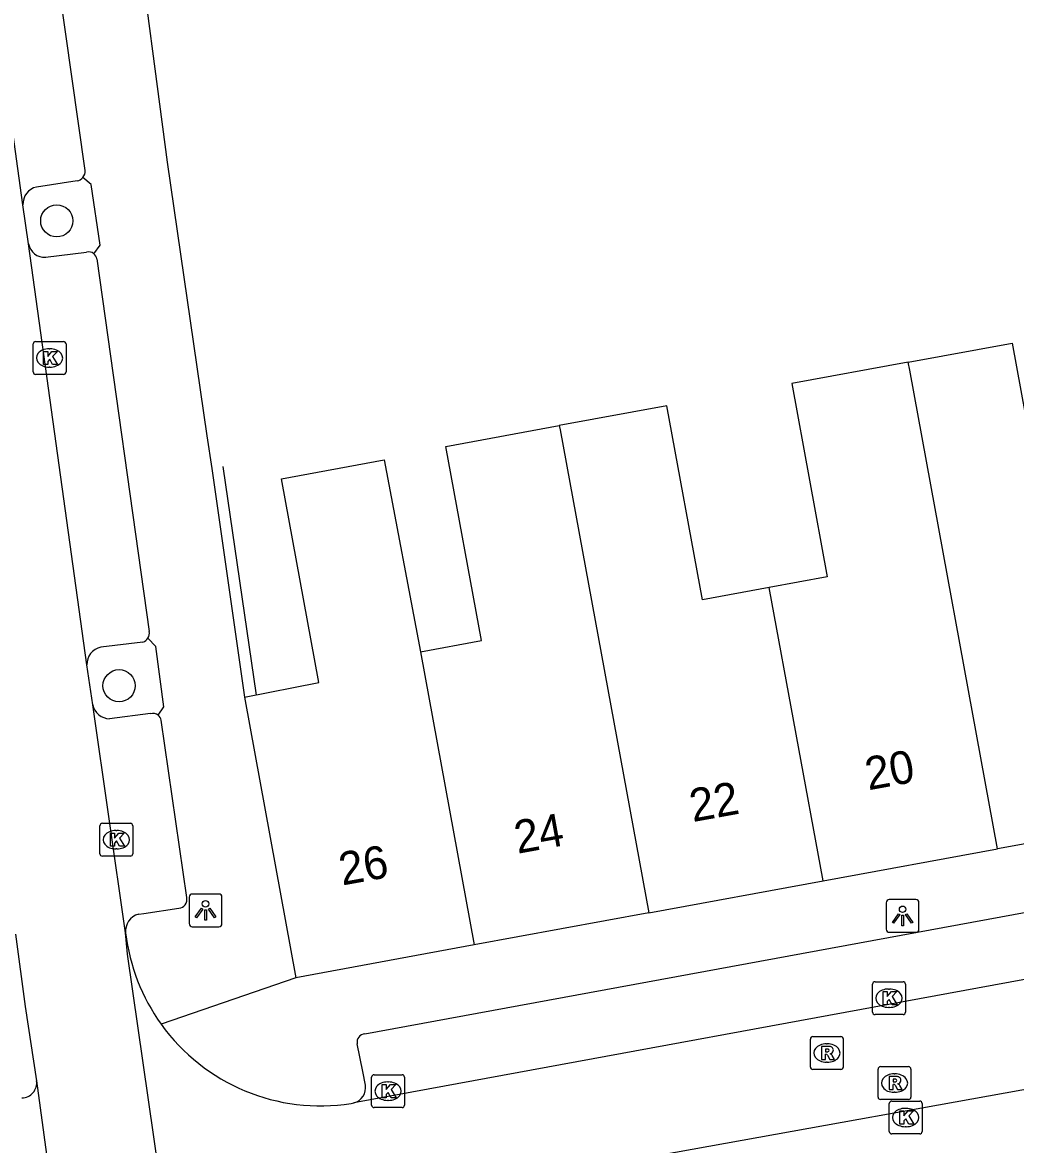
# Model space of a CAD drawing. Extents: x 159718 to 160783, y 383290 to 384030.
# Drawn here: x 160233.32 to 160263.54, y 383665.41 to 383699.56 of the extents above; entities that cross this region are included whole.
import ezdxf

# ---------------------------------------------------------------- set-up
doc = ezdxf.new("R2010")
doc.units = 0
for name, color, linetype in [('IMGEO_Boom', 7, 'Continuous'), ('IMGEO_Kolk', 7, 'Continuous'), ('IMGEO_Lichtpunt', 7, 'Continuous'), ('IMGEO_Muur', 7, 'Continuous'), ('IMGEO_Pand', 7, 'Continuous'), ('IMGEO_Pand_nummerreeks', 7, 'Continuous'), ('IMGEO_Parkeervlak_open', 7, 'Continuous'), ('IMGEO_Rijbaan_lokaal_open', 7, 'Continuous'), ('IMGEO_Rioolput', 7, 'Continuous'), ('IMGEO_Voetpad_open', 7, 'Continuous')]:
    doc.layers.add(name, color=color, linetype=linetype)

msp = doc.modelspace()

# ---------------------------------------------------------------- linework, layer by layer
at = {"layer": 'IMGEO_Boom'}
for centre in [(160234.36, 383693.519), (160236.256, 383679.374)]:
    msp.add_circle(centre, 0.489, dxfattribs=at)
at = {"layer": 'IMGEO_Kolk'}
for p, q in [((160233.641, 383688.921), (160233.641, 383689.773)), ((160233.716, 383689.847), (160234.568, 383689.847)), ((160234.129, 383689.627), (160234.154, 383689.627)), ((160234.642, 383689.773), (160234.642, 383688.921)), ((160234.568, 383688.847), (160233.716, 383688.847)), ((160234.152, 383689.067), (160234.127, 383689.067)), ((160235.749, 383675.187), (160236.601, 383675.187)), ((160235.674, 383674.261), (160235.674, 383675.113)), ((160236.162, 383674.967), (160236.187, 383674.967)), ((160236.675, 383675.113), (160236.675, 383674.261)), ((160236.601, 383674.187), (160235.749, 383674.187)), ((160236.185, 383674.407), (160236.16, 383674.407)), ((160259.19, 383669.439), (160259.19, 383670.291)), ((160259.265, 383670.365), (160260.117, 383670.365)), ((160259.678, 383670.145), (160259.703, 383670.145)), ((160260.191, 383670.291), (160260.191, 383669.439)), ((160259.701, 383669.585), (160259.676, 383669.585)), ((160260.117, 383669.365), (160259.265, 383669.365)), ((160243.944, 383666.61), (160243.944, 383667.462)), ((160244.019, 383667.536), (160244.871, 383667.536)), ((160244.945, 383667.462), (160244.945, 383666.61)), ((160244.432, 383667.316), (160244.457, 383667.316)), ((160244.455, 383666.756), (160244.43, 383666.756)), ((160259.698, 383665.808), (160259.698, 383666.66)), ((160259.773, 383666.734), (160260.625, 383666.734)), ((160260.699, 383666.66), (160260.699, 383665.808)), ((160244.871, 383666.536), (160244.019, 383666.536)), ((160260.186, 383666.514), (160260.211, 383666.514)), ((160260.625, 383665.734), (160259.773, 383665.734)), ((160260.209, 383665.954), (160260.184, 383665.954))]:
    msp.add_line(p, q, dxfattribs=at)
for points in [[(160233.641, 383688.921), (160233.641, 383689.773)], [(160233.716, 383689.847), (160234.568, 383689.847)], [(160233.962, 383689.547), (160234.085, 383689.547), (160234.085, 383689.396), (160234.215, 383689.547), (160234.379, 383689.547), (160234.233, 383689.396), (160234.386, 383689.147), (160234.234, 383689.147), (160234.149, 383689.311), (160234.085, 383689.244), (160234.085, 383689.147), (160233.962, 383689.147), (160233.962, 383689.547)], [(160234.642, 383689.773), (160234.642, 383688.921)], [(160234.568, 383688.847), (160233.716, 383688.847)], [(160235.749, 383675.187), (160236.601, 383675.187)], [(160235.674, 383674.261), (160235.674, 383675.113)], [(160235.995, 383674.887), (160236.118, 383674.887), (160236.118, 383674.736), (160236.248, 383674.887), (160236.412, 383674.887), (160236.266, 383674.736), (160236.419, 383674.487), (160236.267, 383674.487), (160236.182, 383674.651), (160236.118, 383674.584), (160236.118, 383674.487), (160235.995, 383674.487), (160235.995, 383674.887)], [(160236.675, 383675.113), (160236.675, 383674.261)], [(160236.601, 383674.187), (160235.749, 383674.187)], [(160259.19, 383669.439), (160259.19, 383670.291)], [(160259.265, 383670.365), (160260.117, 383670.365)], [(160259.511, 383670.065), (160259.634, 383670.065), (160259.634, 383669.914), (160259.764, 383670.065), (160259.928, 383670.065), (160259.782, 383669.914), (160259.935, 383669.665), (160259.783, 383669.665), (160259.698, 383669.829), (160259.634, 383669.762), (160259.634, 383669.665), (160259.511, 383669.665), (160259.511, 383670.065)], [(160260.191, 383670.291), (160260.191, 383669.439)], [(160260.117, 383669.365), (160259.265, 383669.365)], [(160243.944, 383666.61), (160243.944, 383667.462)], [(160244.019, 383667.536), (160244.871, 383667.536)], [(160244.945, 383667.462), (160244.945, 383666.61)], [(160244.265, 383667.236), (160244.388, 383667.236), (160244.388, 383667.085), (160244.518, 383667.236), (160244.682, 383667.236), (160244.536, 383667.085), (160244.689, 383666.836), (160244.537, 383666.836), (160244.452, 383667), (160244.388, 383666.933), (160244.388, 383666.836), (160244.265, 383666.836), (160244.265, 383667.236)], [(160259.698, 383665.808), (160259.698, 383666.66)], [(160259.773, 383666.734), (160260.625, 383666.734)], [(160260.699, 383666.66), (160260.699, 383665.808)], [(160244.871, 383666.536), (160244.019, 383666.536)], [(160260.019, 383666.434), (160260.142, 383666.434), (160260.142, 383666.283), (160260.272, 383666.434), (160260.436, 383666.434), (160260.29, 383666.283), (160260.443, 383666.034), (160260.291, 383666.034), (160260.206, 383666.198), (160260.142, 383666.131), (160260.142, 383666.034), (160260.019, 383666.034), (160260.019, 383666.434)], [(160260.625, 383665.734), (160259.773, 383665.734)]]:
    msp.add_lwpolyline(points, dxfattribs=at)
for centre, start, end in [((160233.718, 383689.771), 91.552, 178.448), ((160233.718, 383689.771), 91.552, 178.448), ((160234.566, 383689.771), 1.552, 88.448), ((160234.566, 383689.771), 1.552, 88.448), ((160233.718, 383688.923), 181.552, 268.448), ((160233.718, 383688.923), 181.552, 268.448), ((160234.566, 383688.923), 271.552, 358.448), ((160234.566, 383688.923), 271.552, 358.448), ((160235.751, 383675.111), 91.552, 178.448), ((160235.751, 383675.111), 91.552, 178.448), ((160236.599, 383675.111), 1.552, 88.448), ((160236.599, 383675.111), 1.552, 88.448), ((160235.751, 383674.263), 181.552, 268.448), ((160235.751, 383674.263), 181.552, 268.448), ((160236.599, 383674.263), 271.552, 358.448), ((160236.599, 383674.263), 271.552, 358.448), ((160259.267, 383670.289), 91.552, 178.448), ((160259.267, 383670.289), 91.552, 178.448), ((160260.115, 383670.289), 1.552, 88.448), ((160260.115, 383670.289), 1.552, 88.448), ((160259.267, 383669.441), 181.552, 268.448), ((160259.267, 383669.441), 181.552, 268.448), ((160260.115, 383669.441), 271.552, 358.448), ((160260.115, 383669.441), 271.552, 358.448), ((160244.021, 383667.46), 91.552, 178.448), ((160244.021, 383667.46), 91.552, 178.448), ((160244.869, 383667.46), 1.552, 88.448), ((160244.869, 383667.46), 1.552, 88.448), ((160259.775, 383666.658), 91.552, 178.448), ((160259.775, 383666.658), 91.552, 178.448), ((160260.623, 383666.658), 1.552, 88.448), ((160260.623, 383666.658), 1.552, 88.448), ((160244.021, 383666.612), 181.552, 268.448), ((160244.021, 383666.612), 181.552, 268.448), ((160244.869, 383666.612), 271.552, 358.448), ((160244.869, 383666.612), 271.552, 358.448), ((160259.775, 383665.81), 181.552, 268.448), ((160259.775, 383665.81), 181.552, 268.448), ((160260.623, 383665.81), 271.552, 358.448), ((160260.623, 383665.81), 271.552, 358.448)]:
    msp.add_arc(centre, 0.0765, start, end, dxfattribs=at)
for centre, major_axis, ratio, start_param, end_param in [((160234.128, 383689.347), (-0.387, 0.002), 0.722429, 4.712389, 7.853982), ((160234.153, 383689.347), (-0.39, 0.002), 0.717154, 1.570796, 4.712389), ((160236.161, 383674.687), (-0.387, 0.002), 0.722429, 4.712389, 7.853982), ((160236.186, 383674.687), (-0.39, 0.002), 0.717154, 1.570796, 4.712389), ((160259.677, 383669.865), (-0.387, 0.002), 0.722429, 4.712389, 7.853982), ((160259.702, 383669.865), (-0.39, 0.002), 0.717154, 1.570796, 4.712389), ((160244.431, 383667.036), (-0.387, 0.002), 0.722429, 4.712389, 7.853982), ((160244.456, 383667.036), (-0.39, 0.002), 0.717154, 1.570796, 4.712389), ((160260.185, 383666.234), (-0.387, 0.002), 0.722429, 4.712389, 7.853982), ((160260.21, 383666.234), (-0.39, 0.002), 0.717154, 1.570796, 4.712389)]:
    msp.add_ellipse(centre, major_axis=major_axis, ratio=ratio, start_param=start_param, end_param=end_param, dxfattribs=at)
at = {"layer": 'IMGEO_Lichtpunt'}
for p, q in [((160238.391, 383672.941), (160238.391, 383672.134)), ((160238.391, 383672.941), (160238.391, 383672.134)), ((160239.293, 383673.036), (160238.485, 383673.036)), ((160239.293, 383673.036), (160238.485, 383673.036)), ((160239.387, 383672.134), (160239.387, 383672.941)), ((160239.387, 383672.134), (160239.387, 383672.941)), ((160260.508, 383672.867), (160259.7, 383672.867)), ((160260.508, 383672.867), (160259.7, 383672.867)), ((160259.606, 383672.772), (160259.606, 383671.965)), ((160259.606, 383672.772), (160259.606, 383671.965)), ((160260.602, 383671.965), (160260.602, 383672.772)), ((160260.602, 383671.965), (160260.602, 383672.772)), ((160238.485, 383672.04), (160239.293, 383672.04)), ((160238.485, 383672.04), (160239.293, 383672.04)), ((160259.7, 383671.871), (160260.508, 383671.871)), ((160259.7, 383671.871), (160260.508, 383671.871))]:
    msp.add_line(p, q, dxfattribs=at)
for points in [[(160238.765, 383672.605), (160238.804, 383672.577), (160238.616, 383672.315), (160238.578, 383672.342), (160238.765, 383672.605)], [(160238.867, 383672.557), (160238.914, 383672.557), (160238.914, 383672.235), (160238.867, 383672.235), (160238.867, 383672.557)], [(160238.977, 383672.577), (160239.015, 383672.604), (160239.202, 383672.342), (160239.163, 383672.314), (160238.977, 383672.577)], [(160259.98, 383672.436), (160260.019, 383672.408), (160259.831, 383672.146), (160259.793, 383672.173), (160259.98, 383672.436)], [(160260.082, 383672.388), (160260.129, 383672.388), (160260.129, 383672.066), (160260.082, 383672.066), (160260.082, 383672.388)], [(160260.192, 383672.408), (160260.23, 383672.435), (160260.417, 383672.173), (160260.378, 383672.145), (160260.192, 383672.408)]]:
    msp.add_lwpolyline(points, dxfattribs=at)
for centre in [(160238.89, 383672.739), (160260.105, 383672.57)]:
    msp.add_circle(centre, 0.0994, dxfattribs=at)
for centre, start, end in [((160238.485, 383672.941), 90, 180), ((160238.485, 383672.941), 90, 180), ((160239.293, 383672.941), 0, 90), ((160239.293, 383672.941), 0, 90), ((160259.7, 383672.772), 90, 180), ((160259.7, 383672.772), 90, 180), ((160260.508, 383672.772), 0, 90), ((160260.508, 383672.772), 0, 90), ((160238.485, 383672.134), 180, 270), ((160238.485, 383672.134), 180, 270), ((160239.293, 383672.134), 270, 0), ((160239.293, 383672.134), 270, 360), ((160259.7, 383671.965), 180, 270), ((160259.7, 383671.965), 180, 270), ((160260.508, 383671.965), 270, 0), ((160260.508, 383671.965), 270, 360)]:
    msp.add_arc(centre, 0.0946, start, end, dxfattribs=at)
at = {"layer": 'IMGEO_Muur'}
msp.add_lwpolyline([(160239.414, 383686.047), (160240.434, 383679.091)], dxfattribs=at)
at = {"layer": 'IMGEO_Pand'}
for points in [[(160260.277, 383689.218), (160263.443, 383689.798), (160264.519, 383683.927), (160266.664, 383684.32)], [(160260.277, 383689.218), (160256.729, 383688.567), (160257.807, 383682.688), (160256.048, 383682.363)], [(160262.995, 383674.406), (160260.323, 383688.972), (160260.277, 383689.218)], [(160256.048, 383682.363), (160254.009, 383681.987), (160252.927, 383687.889), (160249.656, 383687.29)], [(160245.431, 383680.405), (160247.284, 383680.745), (160246.2, 383686.655), (160249.656, 383687.29)], [(160249.656, 383687.29), (160249.68, 383687.157), (160252.376, 383672.459)], [(160240.072, 383679.027), (160242.338, 383679.467), (160241.2, 383685.674), (160244.329, 383686.249), (160245.431, 383680.405)], [(160257.686, 383673.432), (160256.048, 383682.363)], [(160245.431, 383680.405), (160247.068, 383671.486)], [(160240.072, 383679.027), (160241.641, 383670.49)], [(160268.304, 383675.379), (160262.995, 383674.406)], [(160257.686, 383673.432), (160262.995, 383674.406)], [(160252.376, 383672.459), (160257.686, 383673.432)], [(160252.376, 383672.459), (160247.068, 383671.486)], [(160247.068, 383671.486), (160241.641, 383670.49)]]:
    msp.add_lwpolyline(points, dxfattribs=at)
at = {"layer": 'IMGEO_Parkeervlak_open'}
for points in [[(160234.978, 383694.733), (160233.746, 383694.549)], [(160234.023, 383692.413), (160235.266, 383692.57)], [(160236.98, 383680.696), (160235.699, 383680.545)], [(160237.218, 383678.524), (160235.968, 383678.369)]]:
    msp.add_lwpolyline(points, dxfattribs=at)
for centre, radius, start, end in [((160234.917, 383695.033), 0.306, 281.4841, 321.6594), ((160233.86, 383694.032), 0.53, 102.435, 182.7857), ((160233.988, 383692.901), 0.489, 189.261, 274.1515), ((160235.33, 383692.326), 0.252, 49.9701, 104.5968), ((160236.88, 383680.978), 0.299, 289.5038, 328.7944), ((160235.8, 383680.034), 0.52, 101.157, 183.0193), ((160235.98, 383678.903), 0.535, 191.4879, 268.7251), ((160237.288, 383678.277), 0.256, 52.2203, 105.8402)]:
    msp.add_arc(centre, radius, start, end, dxfattribs=at)
at = {"layer": 'IMGEO_Rijbaan_lokaal_open'}
for points in [[(160233.331, 383694.006), (160232.647, 383698.943)], [(160233.505, 383692.822), (160233.331, 383694.006)], [(160235.28, 383680.007), (160233.505, 383692.822)], [(160235.456, 383678.797), (160235.28, 383680.007)], [(160236.456, 383671.85), (160235.456, 383678.797)], [(160233.109, 383671.815), (160233.4, 383669.608), (160233.748, 383667.351)], [(160238.593, 383656.778), (160236.512, 383671.205), (160236.456, 383671.85)], [(160265.139, 383670.682), (160243.406, 383666.677)], [(160233.748, 383667.351), (160234.686, 383660.399)], [(160252.683, 383665.088), (160265.758, 383667.44)], [(160243.319, 383666.661), (160243.406, 383666.677)]]:
    msp.add_lwpolyline(points, dxfattribs=at)
for centre, radius, start, end in [((160242.378, 383672.559), 5.964, 186.8301, 215.7585), ((160242.387, 383672.56), 5.972, 215.7108, 278.9777), ((160233.284, 383667.295), 0.467, 272.1763, 6.9104)]:
    msp.add_arc(centre, radius, start, end, dxfattribs=at)
at = {"layer": 'IMGEO_Rioolput'}
for p, q in [((160257.374, 383668.697), (160258.226, 383668.697)), ((160257.299, 383667.771), (160257.299, 383668.623)), ((160257.787, 383668.477), (160257.812, 383668.477)), ((160258.3, 383668.623), (160258.3, 383667.771)), ((160258.226, 383667.697), (160257.374, 383667.697)), ((160257.81, 383667.917), (160257.785, 383667.917)), ((160259.357, 383666.856), (160259.357, 383667.708)), ((160259.432, 383667.782), (160260.284, 383667.782)), ((160260.358, 383667.708), (160260.358, 383666.856)), ((160259.845, 383667.562), (160259.87, 383667.562)), ((160259.868, 383667.002), (160259.843, 383667.002)), ((160260.284, 383666.782), (160259.432, 383666.782))]:
    msp.add_line(p, q, dxfattribs=at)
for points in [[(160257.374, 383668.697), (160258.226, 383668.697)], [(160257.299, 383667.771), (160257.299, 383668.623)], [(160257.888, 383668.395), (160257.636, 383668.397), (160257.636, 383667.997)], [(160258.3, 383668.623), (160258.3, 383667.771)], [(160257.636, 383667.997), (160257.76, 383667.997), (160257.76, 383668.159), (160257.771, 383668.159)], [(160257.814, 383668.316), (160257.76, 383668.316), (160257.76, 383668.235)], [(160257.76, 383668.235), (160257.812, 383668.235)], [(160257.818, 383668.13), (160257.889, 383667.997), (160258.029, 383667.997), (160257.964, 383668.123)], [(160258.226, 383667.697), (160257.374, 383667.697)], [(160259.357, 383666.856), (160259.357, 383667.708)], [(160259.432, 383667.782), (160260.284, 383667.782)], [(160260.358, 383667.708), (160260.358, 383666.856)], [(160259.946, 383667.48), (160259.694, 383667.482), (160259.694, 383667.082)], [(160259.872, 383667.401), (160259.818, 383667.401), (160259.818, 383667.32)], [(160259.694, 383667.082), (160259.818, 383667.082), (160259.818, 383667.244), (160259.829, 383667.244)], [(160259.818, 383667.32), (160259.87, 383667.32)], [(160259.876, 383667.215), (160259.947, 383667.082), (160260.087, 383667.082), (160260.022, 383667.208)], [(160260.284, 383666.782), (160259.432, 383666.782)]]:
    msp.add_lwpolyline(points, dxfattribs=at)
for centre, radius, start, end in [((160257.376, 383668.621), 0.0765, 91.552, 178.448), ((160257.376, 383668.621), 0.0765, 91.552, 178.448), ((160258.224, 383668.621), 0.0765, 1.552, 88.448), ((160258.224, 383668.621), 0.0765, 1.552, 88.448), ((160257.887, 383668.285), 0.109, 350.3612, 89.416), ((160257.77, 383668.106), 0.0533, 26.0293, 88.6989), ((160257.796, 383668.424), 0.19, 274.7715, 282.9687), ((160257.82, 383668.22), 0.0964, 77.0061, 93.1865), ((160257.834, 383668.277), 0.0378, 276.6634, 79.6772), ((160257.885, 383668.285), 0.112, 277.5842, 350.9817), ((160257.869, 383668.07), 0.108, 29.5134, 73.7905), ((160257.376, 383667.773), 0.0765, 181.552, 268.448), ((160257.376, 383667.773), 0.0765, 181.552, 268.448), ((160258.224, 383667.773), 0.0765, 271.552, 358.448), ((160258.224, 383667.773), 0.0765, 271.552, 358.448), ((160259.434, 383667.706), 0.0765, 91.552, 178.448), ((160259.434, 383667.706), 0.0765, 91.552, 178.448), ((160260.282, 383667.706), 0.0765, 1.552, 88.448), ((160260.282, 383667.706), 0.0765, 1.552, 88.448), ((160259.878, 383667.305), 0.0964, 77.0061, 93.1865), ((160259.892, 383667.362), 0.0378, 276.6634, 79.6772), ((160259.945, 383667.37), 0.109, 350.3612, 89.416), ((160259.943, 383667.37), 0.112, 277.5842, 350.9817), ((160259.828, 383667.191), 0.0533, 26.0293, 88.6989), ((160259.854, 383667.509), 0.19, 274.7715, 282.9687), ((160259.927, 383667.155), 0.108, 29.5134, 73.7905), ((160259.434, 383666.858), 0.0765, 181.552, 268.448), ((160259.434, 383666.858), 0.0765, 181.552, 268.448), ((160260.282, 383666.858), 0.0765, 271.552, 358.448), ((160260.282, 383666.858), 0.0765, 271.552, 358.448)]:
    msp.add_arc(centre, radius, start, end, dxfattribs=at)
for centre, major_axis, ratio, start_param, end_param in [((160257.786, 383668.197), (-0.387, 0.002), 0.722429, 4.712389, 7.853982), ((160257.811, 383668.197), (-0.39, 0.002), 0.717154, 1.570796, 4.712389), ((160259.844, 383667.282), (-0.387, 0.002), 0.722429, 4.712389, 7.853982), ((160259.869, 383667.282), (-0.39, 0.002), 0.717154, 1.570796, 4.712389)]:
    msp.add_ellipse(centre, major_axis=major_axis, ratio=ratio, start_param=start_param, end_param=end_param, dxfattribs=at)
at = {"layer": 'IMGEO_Voetpad_open'}
for points in [[(160235.225, 383695.052), (160233.627, 383706.357)], [(160236.737, 383702.76), (160237.725, 383695.303), (160238.933, 383686.978), (160239.077, 383685.987), (160240.072, 383679.027)], [(160235.492, 383692.519), (160235.686, 383692.775), (160235.404, 383694.623), (160235.157, 383694.843)], [(160235.577, 383692.365), (160237.177, 383681.026)], [(160243.738, 383668.782), (160311.679, 383681.281), (160321.168, 383683.787), (160342.669, 383689.488)], [(160237.445, 383678.48), (160237.615, 383678.727), (160237.378, 383680.571), (160237.136, 383680.823)], [(160238.319, 383672.927), (160237.541, 383678.325)], [(160236.854, 383672.422), (160237.012, 383672.445), (160238.076, 383672.601)], [(160241.641, 383670.49), (160237.538, 383669.074)], [(160243.753, 383667.222), (160243.674, 383667.633), (160243.507, 383668.475)]]:
    msp.add_lwpolyline(points, dxfattribs=at)
for centre, radius, start, end in [((160234.915, 383695.037), 0.311, 321.268, 2.6864), ((160235.337, 383692.333), 0.242, 7.5692, 50.2236), ((160236.889, 383680.978), 0.292, 327.7889, 9.3742), ((160237.284, 383678.273), 0.262, 11.4022, 52.1422), ((160238.051, 383672.873), 0.273, 275.2532, 11.3452), ((160236.99, 383671.903), 0.537, 104.71, 185.6293), ((160243.751, 383668.532), 0.25, 92.955, 193.1262), ((160243.275, 383667.143), 0.484, 285.6837, 9.3467)]:
    msp.add_arc(centre, radius, start, end, dxfattribs=at)

# ---------------------------------------------------------------- texts
at = {"layer": 'IMGEO_Pand_nummerreeks'}
for s, p in [('20', (160259.061, 383676.19)), ('22', (160253.718, 383675.223)), ('24', (160248.384, 383674.258)), ('26', (160243.047, 383673.292))]:
    msp.add_text(s, height=1, rotation=10.2559, dxfattribs=at).set_placement(p)

doc.saveas('drawing.dxf')
